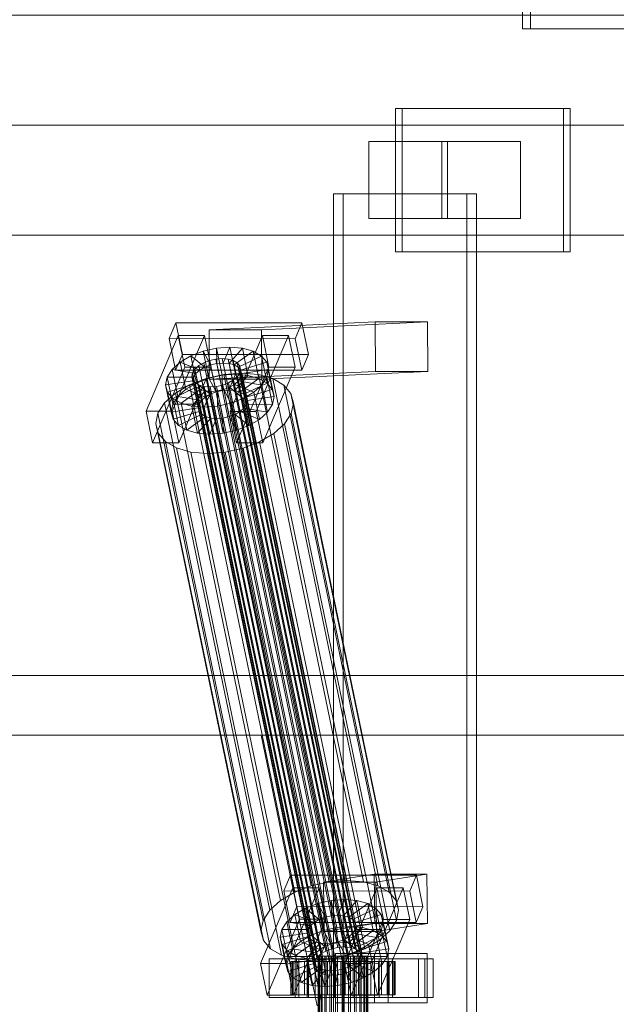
# Model space of a CAD drawing. Header units: millimetres. Extents: x -4395 to 65662, y -65530 to 6847.
# Tile 661 of 1034: x 23313 to 23530, y -17870 to -17512. Entities that reach past the tile are written whole.
import ezdxf

# ---------------------------------------------------------------- set-up
doc = ezdxf.new("R2010")
doc.units = ezdxf.units.MM
doc.layers.add('COTAS_O', color=1, linetype='Continuous', lineweight=0)
doc.layers.add('superior_C02', color=7, linetype='Continuous', lineweight=0)
doc.dimstyles.new('R19_100', dxfattribs={"dimtxt": 250, "dimasz": 150, "dimexe": 150, "dimexo": 80, "dimgap": 100, "dimtad": 1, "dimtih": 1, "dimtoh": 1, "dimdsep": 46, "dimcen": 0.09, "dimadec": 0, "dimazin": 0, "dimtfac": 1, "dimtdec": 4, "dimtofl": 0, "dimtmove": 0, "dimatfit": 3, "dimfxl": 1, "dimtolj": 1, "dimtzin": 0, "dimarcsym": 0})

# ---------------------------------------------------------------- blocks, each defined once
blk = doc.blocks.new('DIM_R33_39')
at = {"layer": 'COTAS_O'}
for p, q in [((23050.07, -17510), (23005.07, -17660)), ((23750.07, -17510), (23050.07, -17510)), ((23050.07, -19480), (23050.07, -17510)), ((23050.07, -17510), (23095.07, -17660)), ((23050.07, -19480), (23005.07, -19330)), ((23050.07, -19480), (23095.07, -19330)), ((23750.07, -19480), (23050.07, -19480))]:
    blk.add_line(p, q, dxfattribs=at)
blk.add_text('1970 O', height=250, rotation=90, dxfattribs=at).set_placement((22950.07, -18495))

msp = doc.modelspace()

# ---------------------------------------------------------------- linework, layer by layer
at = {"layer": 'superior_C02'}
for p, q in [((23496.108, -17225), (23496.108, -17515)), ((23499.089, -17515), (23499.089, -17225)), ((23496.108, -17515), (24221.566, -17515)), ((23496.108, -17515), (23499.089, -17515)), ((24224.547, -17515), (23499.089, -17515)), ((23511.089, -17544), (23449.997, -17544)), ((23449.997, -17544), (23449.997, -17596)), ((23452.382, -17544), (23449.997, -17544)), ((23452.382, -17596), (23452.382, -17544)), ((23452.382, -17544), (23513.473, -17544)), ((23511.089, -17596), (23511.089, -17544)), ((23511.089, -17544), (23513.473, -17544)), ((23513.473, -17544), (23513.473, -17596)), ((23921.126, -17550), (22775.666, -17550)), ((22787.589, -17550), (23933.048, -17550)), ((23976.266, -17550), (22830.806, -17550)), ((22845.709, -17550), (23991.168, -17550)), ((23468.939, -17556), (23440.303, -17556)), ((23440.303, -17556), (23440.303, -17584)), ((23466.821, -17556), (23440.303, -17556)), ((23466.821, -17584), (23466.821, -17556)), ((23466.821, -17556), (23495.457, -17556)), ((23468.939, -17584), (23468.939, -17556)), ((23468.939, -17556), (23495.457, -17556)), ((23495.457, -17556), (23495.457, -17584)), ((23475.886, -17575), (23427.395, -17575)), ((23427.395, -17575), (23427.395, -18425)), ((23430.972, -17575), (23427.395, -17575)), ((23430.972, -18425), (23430.972, -17575)), ((23430.972, -17575), (23479.463, -17575)), ((23475.886, -18425), (23475.886, -17575)), ((23475.886, -17575), (23479.463, -17575)), ((23479.463, -17575), (23479.463, -18425)), ((23440.303, -17584), (23468.939, -17584)), ((23440.303, -17584), (23466.821, -17584)), ((23495.457, -17584), (23466.821, -17584)), ((23495.457, -17584), (23468.939, -17584)), ((22775.666, -17590), (23921.126, -17590)), ((22787.589, -17590), (23933.048, -17590)), ((22830.806, -17590), (23976.266, -17590)), ((22845.709, -17590), (23991.168, -17590)), ((23449.997, -17596), (23511.089, -17596)), ((23449.997, -17596), (23452.382, -17596)), ((23513.473, -17596), (23452.382, -17596)), ((23513.473, -17596), (23511.089, -17596)), ((23442.578, -17621.488), (23382.185, -17624.356)), ((23401.276, -17624.356), (23461.669, -17621.488)), ((23442.654, -17639.486), (23442.578, -17621.488)), ((23442.578, -17621.488), (23461.669, -17621.488)), ((23461.669, -17621.488), (23461.745, -17639.486)), ((23370.117, -17621.857), (23367.669, -17627.592)), ((23372.497, -17633.325), (23370.117, -17621.857)), ((23370.117, -17621.857), (23415.936, -17621.914)), ((23401.276, -17624.356), (23382.185, -17624.356)), ((23382.185, -17624.356), (23382.261, -17642.354)), ((23401.352, -17642.354), (23401.276, -17624.356)), ((23413.487, -17627.65), (23415.936, -17621.914)), ((23415.936, -17621.914), (23418.316, -17633.382)), ((23371.022, -17626.449), (23359.272, -17653.98)), ((23413.487, -17627.65), (23367.669, -17627.592)), ((23367.669, -17627.592), (23370.049, -17639.061)), ((23368.817, -17653.992), (23380.568, -17626.461)), ((23373.403, -17637.917), (23371.022, -17626.449)), ((23371.022, -17626.449), (23380.568, -17626.461)), ((23380.568, -17626.461), (23382.948, -17637.929)), ((23401.568, -17626.487), (23389.817, -17654.019)), ((23399.363, -17654.031), (23411.113, -17626.499)), ((23403.948, -17637.955), (23401.568, -17626.487)), ((23401.568, -17626.487), (23411.113, -17626.499)), ((23411.113, -17626.499), (23413.494, -17637.967)), ((23415.868, -17639.118), (23413.487, -17627.65)), ((23375.582, -17633.91), (23380.078, -17632.183)), ((23380.078, -17632.183), (23384.917, -17631.1)), ((23380.078, -17632.183), (23382.73, -17637.157)), ((23382.118, -17642.013), (23380.078, -17632.183)), ((23384.917, -17631.1), (23389.769, -17630.735)), ((23384.917, -17631.1), (23385.022, -17636.643)), ((23386.957, -17640.93), (23384.917, -17631.1)), ((23389.769, -17630.735), (23387.321, -17636.47)), ((23394.305, -17631.112), (23389.469, -17636.649)), ((23391.809, -17640.564), (23389.769, -17630.735)), ((23389.769, -17630.735), (23394.305, -17631.112)), ((23398.214, -17632.206), (23391.321, -17637.167)), ((23396.345, -17640.942), (23394.305, -17631.112)), ((23394.305, -17631.112), (23398.214, -17632.206)), ((23400.254, -17642.036), (23398.214, -17632.206)), ((23398.214, -17632.206), (23401.231, -17633.943)), ((23370.049, -17639.061), (23372.497, -17633.325)), ((23371.737, -17636.164), (23375.582, -17633.91)), ((23418.316, -17633.382), (23372.497, -17633.325)), ((23375.582, -17633.91), (23380.601, -17637.975)), ((23377.623, -17643.74), (23375.582, -17633.91)), ((23380.261, -17636.336), (23382.39, -17635.518)), ((23382.39, -17635.518), (23384.682, -17635.005)), ((23426.766, -17849.317), (23382.39, -17635.518)), ((23384.682, -17635.005), (23386.981, -17634.832)), ((23429.058, -17848.804), (23384.682, -17635.005)), ((23386.981, -17634.832), (23389.129, -17635.011)), ((23431.357, -17848.631), (23386.981, -17634.832)), ((23389.129, -17635.011), (23390.981, -17635.529)), ((23433.505, -17848.809), (23389.129, -17635.011)), ((23390.981, -17635.529), (23392.41, -17636.352)), ((23435.357, -17849.328), (23390.981, -17635.529)), ((23401.231, -17633.943), (23392.75, -17637.99)), ((23403.271, -17643.772), (23401.231, -17633.943)), ((23401.231, -17633.943), (23403.15, -17636.203)), ((23418.316, -17633.382), (23415.868, -17639.118)), ((23361.652, -17665.449), (23373.403, -17637.917)), ((23366.981, -17641.61), (23368.803, -17638.79)), ((23368.803, -17638.79), (23371.737, -17636.164)), ((23368.803, -17638.79), (23377.39, -17640.286)), ((23370.843, -17648.62), (23368.803, -17638.79)), ((23370.049, -17639.061), (23415.868, -17639.118)), ((23382.948, -17637.929), (23371.198, -17665.461)), ((23371.737, -17636.164), (23378.779, -17639.042)), ((23373.777, -17645.994), (23371.737, -17636.164)), ((23382.948, -17637.929), (23373.403, -17637.917)), ((23376.187, -17639.983), (23377.05, -17638.648)), ((23377.05, -17638.648), (23378.439, -17637.404)), ((23421.425, -17852.446), (23377.05, -17638.648)), ((23378.779, -17639.042), (23377.39, -17640.286)), ((23378.439, -17637.404), (23380.261, -17636.336)), ((23422.815, -17851.202), (23378.439, -17637.404)), ((23380.601, -17637.975), (23378.779, -17639.042)), ((23378.779, -17639.042), (23380.82, -17648.872)), ((23424.636, -17850.135), (23380.261, -17636.336)), ((23382.73, -17637.157), (23380.601, -17637.975)), ((23380.601, -17637.975), (23382.641, -17647.804)), ((23442.654, -17639.486), (23382.261, -17642.354)), ((23385.022, -17636.643), (23382.73, -17637.157)), ((23382.73, -17637.157), (23384.771, -17646.986)), ((23387.321, -17636.47), (23385.022, -17636.643)), ((23385.022, -17636.643), (23387.063, -17646.473)), ((23387.321, -17636.47), (23389.361, -17646.3)), ((23389.469, -17636.649), (23387.321, -17636.47)), ((23389.469, -17636.649), (23391.51, -17646.479)), ((23391.321, -17637.167), (23389.469, -17636.649)), ((23391.321, -17637.167), (23393.362, -17646.997)), ((23392.75, -17637.99), (23391.321, -17637.167)), ((23392.198, -17665.487), (23403.948, -17637.955)), ((23392.41, -17636.352), (23393.319, -17637.422)), ((23436.786, -17850.15), (23392.41, -17636.352)), ((23392.75, -17637.99), (23394.791, -17647.82)), ((23393.659, -17639.061), (23392.75, -17637.99)), ((23393.319, -17637.422), (23393.646, -17638.668)), ((23437.695, -17851.221), (23393.319, -17637.422)), ((23393.646, -17638.668), (23393.369, -17640.005)), ((23438.022, -17852.467), (23393.646, -17638.668)), ((23403.15, -17636.203), (23393.659, -17639.061)), ((23393.659, -17639.061), (23395.7, -17648.891)), ((23393.986, -17640.307), (23393.659, -17639.061)), ((23403.84, -17638.834), (23393.986, -17640.307)), ((23461.745, -17639.486), (23401.352, -17642.354)), ((23413.494, -17637.967), (23401.743, -17665.499)), ((23405.19, -17646.033), (23403.15, -17636.203)), ((23403.15, -17636.203), (23403.84, -17638.834)), ((23403.84, -17638.834), (23403.254, -17641.655)), ((23405.88, -17648.664), (23403.84, -17638.834)), ((23413.494, -17637.967), (23403.948, -17637.955)), ((23461.745, -17639.486), (23442.654, -17639.486)), ((23366.396, -17644.431), (23366.981, -17641.61)), ((23366.396, -17644.431), (23376.249, -17642.958)), ((23366.981, -17641.61), (23376.527, -17641.622)), ((23369.022, -17651.44), (23366.981, -17641.61)), ((23375.091, -17644.416), (23381.1, -17642.107)), ((23375.909, -17641.32), (23376.187, -17639.983)), ((23376.236, -17642.566), (23375.909, -17641.32)), ((23420.285, -17855.119), (23375.909, -17641.32)), ((23420.562, -17853.782), (23376.187, -17639.983)), ((23377.145, -17643.637), (23376.236, -17642.566)), ((23420.612, -17856.365), (23376.236, -17642.566)), ((23376.527, -17641.622), (23376.249, -17642.958)), ((23376.249, -17642.958), (23376.576, -17644.204)), ((23376.249, -17642.958), (23378.29, -17652.788)), ((23377.39, -17640.286), (23376.527, -17641.622)), ((23376.527, -17641.622), (23378.567, -17651.452)), ((23377.39, -17640.286), (23379.43, -17650.116)), ((23382.118, -17642.013), (23377.623, -17643.74)), ((23381.1, -17642.107), (23387.569, -17640.659)), ((23419.355, -17826.416), (23381.1, -17642.107)), ((23386.957, -17640.93), (23382.118, -17642.013)), ((23384.771, -17646.986), (23382.118, -17642.013)), ((23382.261, -17642.354), (23401.352, -17642.354)), ((23391.809, -17640.564), (23386.957, -17640.93)), ((23387.063, -17646.473), (23386.957, -17640.93)), ((23387.569, -17640.659), (23394.056, -17640.17)), ((23425.824, -17824.968), (23387.569, -17640.659)), ((23391.116, -17642.585), (23389.295, -17643.652)), ((23389.361, -17646.3), (23391.809, -17640.564)), ((23392.506, -17641.341), (23391.116, -17642.585)), ((23435.492, -17856.383), (23391.116, -17642.585)), ((23391.456, -17644.223), (23392.846, -17642.979)), ((23391.51, -17646.479), (23396.345, -17640.942)), ((23396.345, -17640.942), (23391.809, -17640.564)), ((23393.369, -17640.005), (23392.506, -17641.341)), ((23436.881, -17855.139), (23392.506, -17641.341)), ((23392.846, -17642.979), (23393.709, -17641.643)), ((23401.432, -17644.475), (23392.846, -17642.979)), ((23392.846, -17642.979), (23394.886, -17652.809)), ((23393.362, -17646.997), (23400.254, -17642.036)), ((23393.369, -17640.005), (23437.744, -17853.804)), ((23393.709, -17641.643), (23393.986, -17640.307)), ((23393.709, -17641.643), (23403.254, -17641.655)), ((23395.749, -17651.473), (23393.709, -17641.643)), ((23393.986, -17640.307), (23396.027, -17650.137)), ((23394.056, -17640.17), (23400.12, -17640.674)), ((23432.311, -17824.479), (23394.056, -17640.17)), ((23400.254, -17642.036), (23396.345, -17640.942)), ((23400.12, -17640.674), (23405.346, -17642.137)), ((23438.374, -17824.984), (23400.12, -17640.674)), ((23403.271, -17643.772), (23400.254, -17642.036)), ((23403.254, -17641.655), (23401.432, -17644.475)), ((23403.254, -17641.655), (23405.295, -17651.485)), ((23405.346, -17642.137), (23409.379, -17644.459)), ((23443.601, -17826.446), (23405.346, -17642.137)), ((23367.086, -17647.062), (23366.396, -17644.431)), ((23368.436, -17654.261), (23366.396, -17644.431)), ((23367.086, -17647.062), (23376.576, -17644.204)), ((23369.004, -17649.322), (23377.485, -17645.275)), ((23369.95, -17647.428), (23375.091, -17644.416)), ((23373.777, -17645.994), (23370.843, -17648.62)), ((23372.021, -17651.059), (23378.914, -17646.098)), ((23377.623, -17643.74), (23373.777, -17645.994)), ((23380.82, -17648.872), (23373.777, -17645.994)), ((23413.346, -17828.725), (23375.091, -17644.416)), ((23375.931, -17652.153), (23380.766, -17646.616)), ((23376.576, -17644.204), (23377.485, -17645.275)), ((23376.576, -17644.204), (23378.616, -17654.034)), ((23378.574, -17644.459), (23377.145, -17643.637)), ((23421.521, -17857.435), (23377.145, -17643.637)), ((23377.485, -17645.275), (23378.914, -17646.098)), ((23377.485, -17645.275), (23379.525, -17655.105)), ((23382.641, -17647.804), (23377.623, -17643.74)), ((23380.426, -17644.978), (23378.574, -17644.459)), ((23422.95, -17858.258), (23378.574, -17644.459)), ((23378.914, -17646.098), (23380.766, -17646.616)), ((23378.914, -17646.098), (23380.955, -17655.927)), ((23382.575, -17645.156), (23380.426, -17644.978)), ((23424.802, -17858.776), (23380.426, -17644.978)), ((23380.766, -17646.616), (23382.915, -17646.795)), ((23380.766, -17646.616), (23382.806, -17656.446)), ((23384.873, -17644.983), (23382.575, -17645.156)), ((23426.95, -17858.955), (23382.575, -17645.156)), ((23382.915, -17646.795), (23385.213, -17646.622)), ((23384.771, -17646.986), (23387.063, -17646.473)), ((23387.165, -17644.47), (23384.873, -17644.983)), ((23429.249, -17858.782), (23384.873, -17644.983)), ((23385.213, -17646.622), (23387.505, -17646.108)), ((23385.319, -17652.165), (23385.213, -17646.622)), ((23385.213, -17646.622), (23387.253, -17656.451)), ((23387.063, -17646.473), (23389.361, -17646.3)), ((23389.295, -17643.652), (23387.165, -17644.47)), ((23431.541, -17858.269), (23387.165, -17644.47)), ((23387.505, -17646.108), (23389.635, -17645.29)), ((23390.158, -17651.082), (23387.505, -17646.108)), ((23387.505, -17646.108), (23389.545, -17655.938)), ((23433.67, -17857.451), (23389.295, -17643.652)), ((23389.361, -17646.3), (23391.51, -17646.479)), ((23389.635, -17645.29), (23391.456, -17644.223)), ((23394.653, -17649.355), (23389.635, -17645.29)), ((23389.635, -17645.29), (23391.675, -17655.12)), ((23398.499, -17647.101), (23391.456, -17644.223)), ((23391.456, -17644.223), (23393.496, -17654.053)), ((23391.51, -17646.479), (23393.362, -17646.997)), ((23394.791, -17647.82), (23403.271, -17643.772)), ((23395.7, -17648.891), (23405.19, -17646.033)), ((23401.432, -17644.475), (23398.499, -17647.101)), ((23403.473, -17654.305), (23401.432, -17644.475)), ((23405.19, -17646.033), (23403.271, -17643.772)), ((23405.88, -17648.664), (23405.19, -17646.033)), ((23409.379, -17644.459), (23411.944, -17647.481)), ((23447.634, -17828.768), (23409.379, -17644.459)), ((23366.028, -17650.939), (23369.95, -17647.428)), ((23369.004, -17649.322), (23367.086, -17647.062)), ((23369.126, -17656.892), (23367.086, -17647.062)), ((23372.021, -17651.059), (23369.004, -17649.322)), ((23371.045, -17659.152), (23369.004, -17649.322)), ((23370.843, -17648.62), (23369.022, -17651.44)), ((23408.205, -17831.737), (23369.95, -17647.428)), ((23379.43, -17650.116), (23370.843, -17648.62)), ((23378.567, -17651.452), (23379.43, -17650.116)), ((23379.43, -17650.116), (23380.82, -17648.872)), ((23380.467, -17652.53), (23382.915, -17646.795)), ((23380.82, -17648.872), (23382.641, -17647.804)), ((23382.641, -17647.804), (23384.771, -17646.986)), ((23382.915, -17646.795), (23384.955, -17656.624)), ((23394.653, -17649.355), (23390.158, -17651.082)), ((23393.362, -17646.997), (23394.791, -17647.82)), ((23398.499, -17647.101), (23394.653, -17649.355)), ((23396.694, -17659.184), (23394.653, -17649.355)), ((23394.791, -17647.82), (23395.7, -17648.891)), ((23395.7, -17648.891), (23396.027, -17650.137)), ((23396.027, -17650.137), (23395.749, -17651.473)), ((23396.027, -17650.137), (23405.88, -17648.664)), ((23400.539, -17656.931), (23398.499, -17647.101)), ((23405.295, -17651.485), (23405.88, -17648.664)), ((23411.944, -17647.481), (23412.867, -17650.998)), ((23450.199, -17831.79), (23411.944, -17647.481)), ((23363.593, -17654.709), (23366.028, -17650.939)), ((23404.283, -17835.248), (23366.028, -17650.939)), ((23369.022, -17651.44), (23368.436, -17654.261)), ((23378.29, -17652.788), (23368.436, -17654.261)), ((23378.567, -17651.452), (23369.022, -17651.44)), ((23375.931, -17652.153), (23372.021, -17651.059)), ((23374.062, -17660.889), (23372.021, -17651.059)), ((23380.467, -17652.53), (23375.931, -17652.153)), ((23377.971, -17661.983), (23375.931, -17652.153)), ((23378.29, -17652.788), (23378.567, -17651.452)), ((23378.616, -17654.034), (23378.29, -17652.788)), ((23385.319, -17652.165), (23380.467, -17652.53)), ((23382.507, -17662.36), (23380.467, -17652.53)), ((23390.158, -17651.082), (23385.319, -17652.165)), ((23387.359, -17661.995), (23385.319, -17652.165)), ((23392.198, -17660.912), (23390.158, -17651.082)), ((23394.886, -17652.809), (23393.496, -17654.053)), ((23395.749, -17651.473), (23394.886, -17652.809)), ((23394.886, -17652.809), (23403.473, -17654.305)), ((23405.295, -17651.485), (23395.749, -17651.473)), ((23403.473, -17654.305), (23405.295, -17651.485)), ((23412.867, -17650.998), (23412.084, -17654.769)), ((23451.122, -17835.307), (23412.867, -17650.998)), ((23368.817, -17653.992), (23359.272, -17653.98)), ((23359.272, -17653.98), (23361.652, -17665.449)), ((23362.809, -17658.48), (23363.593, -17654.709)), ((23401.847, -17839.018), (23363.593, -17654.709)), ((23368.436, -17654.261), (23369.126, -17656.892)), ((23371.198, -17665.461), (23368.817, -17653.992)), ((23378.616, -17654.034), (23369.126, -17656.892)), ((23369.126, -17656.892), (23371.045, -17659.152)), ((23379.525, -17655.105), (23371.045, -17659.152)), ((23380.955, -17655.927), (23374.062, -17660.889)), ((23382.806, -17656.446), (23377.971, -17661.983)), ((23379.525, -17655.105), (23378.616, -17654.034)), ((23380.955, -17655.927), (23379.525, -17655.105)), ((23382.806, -17656.446), (23380.955, -17655.927)), ((23384.955, -17656.624), (23382.507, -17662.36)), ((23384.955, -17656.624), (23382.806, -17656.446)), ((23387.253, -17656.451), (23384.955, -17656.624)), ((23389.545, -17655.938), (23387.253, -17656.451)), ((23387.253, -17656.451), (23387.359, -17661.995)), ((23391.675, -17655.12), (23389.545, -17655.938)), ((23389.545, -17655.938), (23392.198, -17660.912)), ((23399.363, -17654.031), (23389.817, -17654.019)), ((23389.817, -17654.019), (23392.198, -17665.487)), ((23393.496, -17654.053), (23391.675, -17655.12)), ((23391.675, -17655.12), (23396.694, -17659.184)), ((23393.496, -17654.053), (23400.539, -17656.931)), ((23396.694, -17659.184), (23400.539, -17656.931)), ((23401.743, -17665.499), (23399.363, -17654.031)), ((23400.539, -17656.931), (23403.473, -17654.305)), ((23412.084, -17654.769), (23409.648, -17658.539)), ((23412.084, -17654.769), (23450.338, -17839.078)), ((23363.732, -17661.997), (23362.809, -17658.48)), ((23401.064, -17842.789), (23362.809, -17658.48)), ((23371.045, -17659.152), (23374.062, -17660.889)), ((23374.062, -17660.889), (23377.971, -17661.983)), ((23387.359, -17661.995), (23392.198, -17660.912)), ((23392.198, -17660.912), (23396.694, -17659.184)), ((23409.648, -17658.539), (23405.726, -17662.05)), ((23447.903, -17842.848), (23409.648, -17658.539)), ((23366.297, -17665.019), (23363.732, -17661.997)), ((23401.987, -17846.306), (23363.732, -17661.997)), ((23377.971, -17661.983), (23382.507, -17662.36)), ((23382.507, -17662.36), (23387.359, -17661.995)), ((23405.726, -17662.05), (23400.586, -17665.062)), ((23443.981, -17846.359), (23405.726, -17662.05)), ((23361.652, -17665.449), (23371.198, -17665.461)), ((23370.33, -17667.341), (23366.297, -17665.019)), ((23404.552, -17849.328), (23366.297, -17665.019)), ((23375.557, -17668.803), (23370.33, -17667.341)), ((23408.585, -17851.65), (23370.33, -17667.341)), ((23394.576, -17667.371), (23388.107, -17668.819)), ((23392.198, -17665.487), (23401.743, -17665.499)), ((23400.586, -17665.062), (23394.576, -17667.371)), ((23432.831, -17851.68), (23394.576, -17667.371)), ((23438.84, -17849.371), (23400.586, -17665.062)), ((23381.62, -17669.308), (23375.557, -17668.803)), ((23413.812, -17853.113), (23375.557, -17668.803)), ((23388.107, -17668.819), (23381.62, -17669.308)), ((23419.875, -17853.617), (23381.62, -17669.308)), ((23426.362, -17853.128), (23388.107, -17668.819)), ((15575.415, -17750), (24634.01, -17750)), ((24635.508, -17750), (15576.913, -17750)), ((22971.369, -17771.702), (23401.145, -17771.702)), ((23402.923, -17771.702), (22973.147, -17771.702)), ((23401.145, -17771.702), (23421.547, -17870)), ((23401.145, -17771.702), (23402.923, -17771.702)), ((23401.145, -17771.702), (23830.921, -17771.702)), ((23423.326, -17870), (23402.923, -17771.702)), ((23832.7, -17771.702), (23402.923, -17771.702)), ((23411.772, -17822.549), (23409.324, -17828.285)), ((23414.153, -17834.017), (23411.772, -17822.549)), ((23411.772, -17822.549), (23457.591, -17822.606)), ((23425.824, -17824.968), (23419.355, -17826.416)), ((23442.263, -17822.189), (23423.754, -17825.057)), ((23442.845, -17825.057), (23423.754, -17825.057)), ((23423.754, -17825.057), (23424.002, -17843.038)), ((23432.311, -17824.479), (23425.824, -17824.968)), ((23438.374, -17824.984), (23432.311, -17824.479)), ((23443.601, -17826.446), (23438.374, -17824.984)), ((23442.511, -17840.17), (23442.263, -17822.189)), ((23442.263, -17822.189), (23461.354, -17822.189)), ((23442.845, -17825.057), (23461.354, -17822.189)), ((23443.093, -17843.038), (23442.845, -17825.057)), ((23455.143, -17828.342), (23457.591, -17822.606)), ((23457.591, -17822.606), (23459.971, -17834.074)), ((23461.354, -17822.189), (23461.602, -17840.17)), ((23412.678, -17827.141), (23400.927, -17854.673)), ((23413.346, -17828.725), (23408.205, -17831.737)), ((23455.143, -17828.342), (23409.324, -17828.285)), ((23409.324, -17828.285), (23411.705, -17839.753)), ((23410.472, -17854.685), (23422.223, -17827.153)), ((23415.058, -17838.609), (23412.678, -17827.141)), ((23412.678, -17827.141), (23422.223, -17827.153)), ((23419.355, -17826.416), (23413.346, -17828.725)), ((23422.223, -17827.153), (23424.603, -17838.621)), ((23443.223, -17827.179), (23431.473, -17854.711)), ((23441.018, -17854.723), (23452.769, -17827.191)), ((23445.603, -17838.647), (23443.223, -17827.179)), ((23443.223, -17827.179), (23452.769, -17827.191)), ((23447.634, -17828.768), (23443.601, -17826.446)), ((23450.199, -17831.79), (23447.634, -17828.768)), ((23452.769, -17827.191), (23455.149, -17838.659)), ((23457.523, -17839.81), (23455.143, -17828.342)), ((23408.205, -17831.737), (23404.283, -17835.248)), ((23421.733, -17832.875), (23426.572, -17831.792)), ((23426.572, -17831.792), (23431.424, -17831.427)), ((23426.572, -17831.792), (23426.678, -17837.336)), ((23428.612, -17841.622), (23426.572, -17831.792)), ((23431.424, -17831.427), (23428.976, -17837.163)), ((23435.96, -17831.804), (23431.125, -17837.341)), ((23433.464, -17841.257), (23431.424, -17831.427)), ((23431.424, -17831.427), (23435.96, -17831.804)), ((23438, -17841.634), (23435.96, -17831.804)), ((23435.96, -17831.804), (23439.869, -17832.898)), ((23451.122, -17835.307), (23450.199, -17831.79)), ((23404.283, -17835.248), (23401.847, -17839.018)), ((23411.705, -17839.753), (23414.153, -17834.017)), ((23413.392, -17836.856), (23417.238, -17834.603)), ((23459.971, -17834.074), (23414.153, -17834.017)), ((23417.238, -17834.603), (23421.733, -17832.875)), ((23417.238, -17834.603), (23422.256, -17838.667)), ((23419.278, -17844.433), (23417.238, -17834.603)), ((23421.733, -17832.875), (23424.386, -17837.849)), ((23423.773, -17842.705), (23421.733, -17832.875)), ((23439.869, -17832.898), (23432.977, -17837.86)), ((23442.886, -17834.635), (23434.406, -17838.682)), ((23441.91, -17842.728), (23439.869, -17832.898)), ((23439.869, -17832.898), (23442.886, -17834.635)), ((23444.927, -17844.465), (23442.886, -17834.635)), ((23442.886, -17834.635), (23444.805, -17836.895)), ((23450.338, -17839.078), (23451.122, -17835.307)), ((23459.971, -17834.074), (23457.523, -17839.81)), ((23401.847, -17839.018), (23401.064, -17842.789)), ((23403.307, -17866.141), (23415.058, -17838.609)), ((23408.637, -17842.302), (23410.458, -17839.482)), ((23410.458, -17839.482), (23413.392, -17836.856)), ((23410.458, -17839.482), (23419.045, -17840.978)), ((23412.499, -17849.312), (23410.458, -17839.482)), ((23411.705, -17839.753), (23457.523, -17839.81)), ((23424.603, -17838.621), (23412.853, -17866.153)), ((23413.392, -17836.856), (23420.435, -17839.734)), ((23415.432, -17846.686), (23413.392, -17836.856)), ((23424.603, -17838.621), (23415.058, -17838.609)), ((23420.435, -17839.734), (23419.045, -17840.978)), ((23422.256, -17838.667), (23420.435, -17839.734)), ((23420.435, -17839.734), (23422.475, -17849.564)), ((23424.386, -17837.849), (23422.256, -17838.667)), ((23422.256, -17838.667), (23424.296, -17848.497)), ((23426.678, -17837.336), (23424.386, -17837.849)), ((23424.386, -17837.849), (23426.426, -17847.679)), ((23428.976, -17837.163), (23426.678, -17837.336)), ((23426.678, -17837.336), (23428.718, -17847.165)), ((23428.976, -17837.163), (23431.016, -17846.992)), ((23431.125, -17837.341), (23428.976, -17837.163)), ((23431.125, -17837.341), (23433.165, -17847.171)), ((23432.977, -17837.86), (23431.125, -17837.341)), ((23432.977, -17837.86), (23435.017, -17847.689)), ((23434.406, -17838.682), (23432.977, -17837.86)), ((23433.853, -17866.179), (23445.603, -17838.647)), ((23434.406, -17838.682), (23436.446, -17848.512)), ((23435.315, -17839.753), (23434.406, -17838.682)), ((23444.805, -17836.895), (23435.315, -17839.753)), ((23435.315, -17839.753), (23437.355, -17849.583)), ((23435.641, -17840.999), (23435.315, -17839.753)), ((23445.495, -17839.526), (23435.641, -17840.999)), ((23455.149, -17838.659), (23443.398, -17866.191)), ((23446.845, -17846.725), (23444.805, -17836.895)), ((23444.805, -17836.895), (23445.495, -17839.526)), ((23445.495, -17839.526), (23444.909, -17842.347)), ((23447.536, -17849.356), (23445.495, -17839.526)), ((23455.149, -17838.659), (23445.603, -17838.647)), ((23447.903, -17842.848), (23450.338, -17839.078)), ((23401.064, -17842.789), (23401.987, -17846.306)), ((23408.051, -17845.123), (23408.637, -17842.302)), ((23408.637, -17842.302), (23418.182, -17842.314)), ((23410.677, -17852.132), (23408.637, -17842.302)), ((23418.182, -17842.314), (23417.905, -17843.65)), ((23419.045, -17840.978), (23418.182, -17842.314)), ((23418.182, -17842.314), (23420.222, -17852.144)), ((23419.045, -17840.978), (23421.085, -17850.808)), ((23423.773, -17842.705), (23419.278, -17844.433)), ((23428.612, -17841.622), (23423.773, -17842.705)), ((23426.426, -17847.679), (23423.773, -17842.705)), ((23442.511, -17840.17), (23424.002, -17843.038)), ((23424.002, -17843.038), (23443.093, -17843.038)), ((23433.464, -17841.257), (23428.612, -17841.622)), ((23428.718, -17847.165), (23428.612, -17841.622)), ((23431.016, -17846.992), (23433.464, -17841.257)), ((23433.165, -17847.171), (23438, -17841.634)), ((23438, -17841.634), (23433.464, -17841.257)), ((23434.501, -17843.671), (23435.364, -17842.335)), ((23435.017, -17847.689), (23441.91, -17842.728)), ((23435.364, -17842.335), (23435.641, -17840.999)), ((23435.364, -17842.335), (23444.909, -17842.347)), ((23437.404, -17852.165), (23435.364, -17842.335)), ((23435.641, -17840.999), (23437.682, -17850.829)), ((23441.91, -17842.728), (23438, -17841.634)), ((23444.927, -17844.465), (23441.91, -17842.728)), ((23461.602, -17840.17), (23442.511, -17840.17)), ((23444.909, -17842.347), (23443.088, -17845.167)), ((23461.602, -17840.17), (23443.093, -17843.038)), ((23443.981, -17846.359), (23447.903, -17842.848)), ((23444.909, -17842.347), (23446.95, -17852.177)), ((23401.987, -17846.306), (23404.552, -17849.328)), ((23408.051, -17845.123), (23417.905, -17843.65)), ((23408.741, -17847.754), (23408.051, -17845.123)), ((23410.091, -17854.953), (23408.051, -17845.123)), ((23408.741, -17847.754), (23418.231, -17844.897)), ((23410.66, -17850.015), (23419.14, -17845.967)), ((23415.432, -17846.686), (23412.499, -17849.312)), ((23413.677, -17851.751), (23420.569, -17846.79)), ((23419.278, -17844.433), (23415.432, -17846.686)), ((23422.475, -17849.564), (23415.432, -17846.686)), ((23417.905, -17843.65), (23418.231, -17844.897)), ((23417.905, -17843.65), (23419.945, -17853.48)), ((23418.231, -17844.897), (23419.14, -17845.967)), ((23418.231, -17844.897), (23420.272, -17854.726)), ((23419.14, -17845.967), (23420.569, -17846.79)), ((23419.14, -17845.967), (23421.181, -17855.797)), ((23424.296, -17848.497), (23419.278, -17844.433)), ((23420.569, -17846.79), (23422.421, -17847.308)), ((23420.569, -17846.79), (23422.61, -17856.62)), ((23426.868, -17847.314), (23429.16, -17846.801)), ((23428.718, -17847.165), (23431.016, -17846.992)), ((23429.16, -17846.801), (23431.29, -17845.983)), ((23431.813, -17851.774), (23429.16, -17846.801)), ((23429.16, -17846.801), (23431.201, -17856.631)), ((23431.016, -17846.992), (23433.165, -17847.171)), ((23431.29, -17845.983), (23433.111, -17844.915)), ((23436.308, -17850.047), (23431.29, -17845.983)), ((23431.29, -17845.983), (23433.33, -17855.812)), ((23433.111, -17844.915), (23434.501, -17843.671)), ((23440.154, -17847.793), (23433.111, -17844.915)), ((23433.111, -17844.915), (23435.152, -17854.745)), ((23443.088, -17845.167), (23434.501, -17843.671)), ((23434.501, -17843.671), (23436.541, -17853.501)), ((23436.446, -17848.512), (23444.927, -17844.465)), ((23437.355, -17849.583), (23446.845, -17846.725)), ((23438.84, -17849.371), (23443.981, -17846.359)), ((23443.088, -17845.167), (23440.154, -17847.793)), ((23445.128, -17854.997), (23443.088, -17845.167)), ((23446.845, -17846.725), (23444.927, -17844.465)), ((23447.536, -17849.356), (23446.845, -17846.725)), ((23404.552, -17849.328), (23408.585, -17851.65)), ((23410.66, -17850.015), (23408.741, -17847.754)), ((23410.781, -17857.584), (23408.741, -17847.754)), ((23413.677, -17851.751), (23410.66, -17850.015)), ((23412.7, -17859.844), (23410.66, -17850.015)), ((23412.499, -17849.312), (23410.677, -17852.132)), ((23421.085, -17850.808), (23412.499, -17849.312)), ((23417.586, -17852.845), (23422.421, -17847.308)), ((23421.085, -17850.808), (23422.475, -17849.564)), ((23422.122, -17853.223), (23424.57, -17847.487)), ((23422.421, -17847.308), (23424.57, -17847.487)), ((23422.421, -17847.308), (23424.462, -17857.138)), ((23422.475, -17849.564), (23424.296, -17848.497)), ((23424.636, -17850.135), (23422.815, -17851.202)), ((23424.296, -17848.497), (23426.426, -17847.679)), ((23424.57, -17847.487), (23426.868, -17847.314)), ((23424.57, -17847.487), (23426.61, -17857.317)), ((23426.766, -17849.317), (23424.636, -17850.135)), ((23426.426, -17847.679), (23428.718, -17847.165)), ((23429.058, -17848.804), (23426.766, -17849.317)), ((23426.974, -17852.857), (23426.868, -17847.314)), ((23426.868, -17847.314), (23428.909, -17857.144)), ((23431.357, -17848.631), (23429.058, -17848.804)), ((23433.505, -17848.809), (23431.357, -17848.631)), ((23436.308, -17850.047), (23431.813, -17851.774)), ((23432.831, -17851.68), (23438.84, -17849.371)), ((23433.165, -17847.171), (23435.017, -17847.689)), ((23435.357, -17849.328), (23433.505, -17848.809)), ((23435.017, -17847.689), (23436.446, -17848.512)), ((23436.786, -17850.15), (23435.357, -17849.328)), ((23440.154, -17847.793), (23436.308, -17850.047)), ((23438.349, -17859.877), (23436.308, -17850.047)), ((23436.446, -17848.512), (23437.355, -17849.583)), ((23437.695, -17851.221), (23436.786, -17850.15)), ((23437.355, -17849.583), (23437.682, -17850.829)), ((23437.682, -17850.829), (23447.536, -17849.356)), ((23442.194, -17857.623), (23440.154, -17847.793)), ((23446.95, -17852.177), (23447.536, -17849.356)), ((23413.541, -17853), (23403.996, -17853)), ((23403.996, -17853), (23403.996, -17867)), ((23418.302, -17853), (23403.996, -17853)), ((23408.585, -17851.65), (23413.812, -17853.113)), ((23410.677, -17852.132), (23410.091, -17854.953)), ((23419.945, -17853.48), (23410.091, -17854.953)), ((23420.222, -17852.144), (23410.677, -17852.132)), ((23412.358, -17854), (23411.912, -17854)), ((23411.912, -17854), (23421.904, -17854)), ((23411.912, -17866), (23411.912, -17854)), ((23411.912, -17854), (23412.76, -17854)), ((23414.068, -17854), (23412.358, -17854)), ((23412.358, -17854), (23422.115, -17854)), ((23412.358, -17866), (23412.358, -17854)), ((23412.76, -17854), (23422.305, -17854)), ((23412.76, -17866), (23412.76, -17854)), ((23412.76, -17854), (23414.844, -17854)), ((23413.541, -17867), (23413.541, -17853)), ((23413.541, -17853), (23427.848, -17853)), ((23417.586, -17852.845), (23413.677, -17851.751)), ((23415.717, -17861.581), (23413.677, -17851.751)), ((23413.812, -17853.113), (23419.875, -17853.617)), ((23416.924, -17854), (23414.068, -17854)), ((23414.068, -17854), (23422.925, -17854)), ((23414.068, -17866), (23414.068, -17854)), ((23460.661, -17853), (23414.842, -17853)), ((23414.842, -17853), (23414.842, -17867)), ((23417.823, -17853), (23414.842, -17853)), ((23414.844, -17854), (23423.292, -17854)), ((23414.844, -17866), (23414.844, -17854)), ((23414.844, -17854), (23418.021, -17854)), ((23420.732, -17854), (23416.924, -17854)), ((23416.924, -17854), (23424.278, -17854)), ((23416.924, -17866), (23416.924, -17854)), ((23422.122, -17853.223), (23417.586, -17852.845)), ((23419.626, -17862.675), (23417.586, -17852.845)), ((23417.823, -17867), (23417.823, -17853)), ((23417.823, -17853), (23463.641, -17853)), ((23418.021, -17854), (23424.798, -17854)), ((23418.021, -17866), (23418.021, -17854)), ((23418.021, -17854), (23422.076, -17854)), ((23418.302, -17867), (23418.302, -17853)), ((23418.302, -17853), (23427.848, -17853)), ((23419.875, -17853.617), (23426.362, -17853.128)), ((23419.945, -17853.48), (23420.222, -17852.144)), ((23420.272, -17854.726), (23419.945, -17853.48)), ((23420.222, -17852.144), (23421.085, -17850.808)), ((23420.562, -17853.782), (23420.285, -17855.119)), ((23421.425, -17852.446), (23420.562, -17853.782)), ((23425.233, -17854), (23420.732, -17854)), ((23420.732, -17854), (23426.082, -17854)), ((23420.732, -17866), (23420.732, -17854)), ((23422.815, -17851.202), (23421.425, -17852.446)), ((23422.115, -17852), (23421.904, -17852)), ((23421.904, -17852), (23422.305, -17852)), ((23421.904, -18148), (23421.904, -17852)), ((23421.904, -17854), (23422.115, -17854)), ((23421.904, -17854), (23421.904, -17866)), ((23422.305, -17854), (23421.904, -17854)), ((23422.076, -17854), (23426.718, -17854)), ((23422.076, -17866), (23422.076, -17854)), ((23422.076, -17854), (23426.732, -17854)), ((23422.925, -17852), (23422.115, -17852)), ((23422.115, -18148), (23422.115, -17852)), ((23422.115, -17854), (23422.925, -17854)), ((23422.115, -17854), (23422.115, -17866)), ((23426.974, -17852.857), (23422.122, -17853.223)), ((23424.162, -17863.052), (23422.122, -17853.223)), ((23422.305, -17852), (23423.292, -17852)), ((23422.305, -18148), (23422.305, -17852)), ((23422.305, -17854), (23422.305, -17866)), ((23423.292, -17854), (23422.305, -17854)), ((23424.278, -17852), (23422.925, -17852)), ((23422.925, -18148), (23422.925, -17852)), ((23422.925, -17854), (23424.278, -17854)), ((23422.925, -17854), (23422.925, -17866)), ((23423.292, -17852), (23424.798, -17852)), ((23423.292, -18148), (23423.292, -17852)), ((23423.292, -17854), (23423.292, -17866)), ((23424.798, -17854), (23423.292, -17854)), ((23426.082, -17852), (23424.278, -17852)), ((23424.278, -18148), (23424.278, -17852)), ((23424.278, -17854), (23426.082, -17854)), ((23424.278, -17854), (23424.278, -17866)), ((23424.798, -17852), (23426.718, -17852)), ((23424.798, -18148), (23424.798, -17852)), ((23424.798, -17854), (23424.798, -17866)), ((23426.718, -17854), (23424.798, -17854)), ((23430.12, -17854), (23425.233, -17854)), ((23425.233, -17854), (23428.214, -17854)), ((23425.233, -17866), (23425.233, -17854)), ((23428.214, -17852), (23426.082, -17852)), ((23426.082, -18148), (23426.082, -17852)), ((23426.082, -17854), (23428.214, -17854)), ((23426.082, -17854), (23426.082, -17866)), ((23426.362, -17853.128), (23432.831, -17851.68)), ((23426.718, -17852), (23428.924, -17852)), ((23426.718, -18148), (23426.718, -17852)), ((23426.718, -17854), (23426.718, -17866)), ((23428.924, -17854), (23426.718, -17854)), ((23426.732, -17854), (23428.924, -17854)), ((23426.732, -17866), (23426.732, -17854)), ((23426.732, -17854), (23431.672, -17854)), ((23431.813, -17851.774), (23426.974, -17852.857)), ((23429.014, -17862.687), (23426.974, -17852.857)), ((23427.848, -17853), (23427.848, -17867)), ((23447.297, -17851), (23428.206, -17851)), ((23428.206, -17851), (23428.206, -17869)), ((23442.393, -17851), (23428.206, -17851)), ((23430.529, -17852), (23428.214, -17852)), ((23428.214, -18148), (23428.214, -17852)), ((23428.214, -17854), (23430.529, -17854)), ((23428.214, -17854), (23428.214, -17866)), ((23428.924, -17852), (23431.264, -17852)), ((23428.924, -18148), (23428.924, -17852)), ((23428.924, -17854), (23428.924, -17866)), ((23431.264, -17854), (23428.924, -17854)), ((23435.06, -17854), (23430.12, -17854)), ((23430.12, -17854), (23430.529, -17854)), ((23430.12, -17866), (23430.12, -17854)), ((23432.869, -17852), (23430.529, -17852)), ((23430.529, -18148), (23430.529, -17852)), ((23430.529, -17854), (23432.869, -17854)), ((23430.529, -17854), (23430.529, -17866)), ((23431.264, -17852), (23433.579, -17852)), ((23431.264, -18148), (23431.264, -17852)), ((23431.672, -17854), (23431.264, -17854)), ((23431.264, -17854), (23431.264, -17866)), ((23433.579, -17854), (23431.264, -17854)), ((23431.672, -17866), (23431.672, -17854)), ((23431.672, -17854), (23436.559, -17854)), ((23433.853, -17861.604), (23431.813, -17851.774)), ((23435.074, -17852), (23432.869, -17852)), ((23432.869, -18148), (23432.869, -17852)), ((23435.06, -17854), (23432.869, -17854)), ((23432.869, -17854), (23435.074, -17854)), ((23432.869, -17854), (23432.869, -17866)), ((23433.579, -17852), (23435.711, -17852)), ((23433.579, -18148), (23433.579, -17852)), ((23436.559, -17854), (23433.579, -17854)), ((23433.579, -17854), (23433.579, -17866)), ((23435.711, -17854), (23433.579, -17854)), ((23444.087, -17853), (23434.541, -17853)), ((23434.541, -17853), (23434.541, -17867)), ((23448.848, -17853), (23434.541, -17853)), ((23439.716, -17854), (23435.06, -17854)), ((23435.06, -17866), (23435.06, -17854)), ((23436.995, -17852), (23435.074, -17852)), ((23435.074, -18148), (23435.074, -17852)), ((23439.716, -17854), (23435.074, -17854)), ((23435.074, -17854), (23436.995, -17854)), ((23435.074, -17854), (23435.074, -17866)), ((23436.541, -17853.501), (23435.152, -17854.745)), ((23435.711, -17852), (23437.515, -17852)), ((23435.711, -18148), (23435.711, -17852)), ((23441.06, -17854), (23435.711, -17854)), ((23435.711, -17854), (23435.711, -17866)), ((23437.515, -17854), (23435.711, -17854)), ((23437.404, -17852.165), (23436.541, -17853.501)), ((23436.541, -17853.501), (23445.128, -17854.997)), ((23436.559, -17866), (23436.559, -17854)), ((23436.559, -17854), (23441.06, -17854)), ((23436.881, -17855.139), (23437.744, -17853.804)), ((23438.5, -17852), (23436.995, -17852)), ((23436.995, -18148), (23436.995, -17852)), ((23443.771, -17854), (23436.995, -17854)), ((23436.995, -17854), (23438.5, -17854)), ((23436.995, -17854), (23436.995, -17866)), ((23437.682, -17850.829), (23437.404, -17852.165)), ((23446.95, -17852.177), (23437.404, -17852.165)), ((23437.515, -17852), (23438.868, -17852)), ((23437.515, -18148), (23437.515, -17852)), ((23444.869, -17854), (23437.515, -17854)), ((23437.515, -17854), (23437.515, -17866)), ((23438.868, -17854), (23437.515, -17854)), ((23438.022, -17852.467), (23437.695, -17851.221)), ((23437.744, -17853.804), (23438.022, -17852.467)), ((23439.487, -17852), (23438.5, -17852)), ((23438.5, -18148), (23438.5, -17852)), ((23446.949, -17854), (23438.5, -17854)), ((23438.5, -17854), (23439.487, -17854)), ((23438.5, -17854), (23438.5, -17866)), ((23438.868, -17852), (23439.678, -17852)), ((23438.868, -18148), (23438.868, -17852)), ((23447.725, -17854), (23438.868, -17854)), ((23438.868, -17854), (23438.868, -17866)), ((23439.678, -17854), (23438.868, -17854)), ((23439.889, -17852), (23439.487, -17852)), ((23439.487, -17852), (23439.487, -18148)), ((23439.487, -17854), (23449.033, -17854)), ((23439.487, -17866), (23439.487, -17854)), ((23439.487, -17854), (23439.889, -17854)), ((23439.678, -17852), (23439.889, -17852)), ((23439.678, -18148), (23439.678, -17852)), ((23449.434, -17854), (23439.678, -17854)), ((23439.678, -17854), (23439.678, -17866)), ((23439.889, -17854), (23439.678, -17854)), ((23443.771, -17854), (23439.716, -17854)), ((23439.716, -17866), (23439.716, -17854)), ((23439.889, -18148), (23439.889, -17852)), ((23449.88, -17854), (23439.889, -17854)), ((23439.889, -17854), (23439.889, -17866)), ((23441.06, -17866), (23441.06, -17854)), ((23441.06, -17854), (23444.869, -17854)), ((23442.393, -17869), (23442.393, -17851)), ((23442.393, -17851), (23461.484, -17851)), ((23446.949, -17854), (23443.771, -17854)), ((23443.771, -17866), (23443.771, -17854)), ((23444.087, -17867), (23444.087, -17853)), ((23444.087, -17853), (23458.393, -17853)), ((23444.869, -17866), (23444.869, -17854)), ((23444.869, -17854), (23447.725, -17854)), ((23445.128, -17854.997), (23446.95, -17852.177)), ((23449.033, -17854), (23446.949, -17854)), ((23446.949, -17866), (23446.949, -17854)), ((23447.297, -17869), (23447.297, -17851)), ((23447.297, -17851), (23461.484, -17851)), ((23447.725, -17866), (23447.725, -17854)), ((23447.725, -17854), (23449.434, -17854)), ((23448.848, -17867), (23448.848, -17853)), ((23448.848, -17853), (23458.393, -17853)), ((23449.033, -17854), (23449.033, -17866)), ((23449.88, -17854), (23449.033, -17854)), ((23449.434, -17866), (23449.434, -17854)), ((23449.434, -17854), (23449.88, -17854)), ((23449.88, -17866), (23449.88, -17854)), ((23458.393, -17853), (23458.393, -17867)), ((23460.661, -17867), (23460.661, -17853)), ((23460.661, -17853), (23463.641, -17853)), ((23461.484, -17851), (23461.484, -17869)), ((23463.641, -17853), (23463.641, -17867)), ((23410.472, -17854.685), (23400.927, -17854.673)), ((23400.927, -17854.673), (23403.307, -17866.141)), ((23410.091, -17854.953), (23410.781, -17857.584)), ((23412.853, -17866.153), (23410.472, -17854.685)), ((23420.272, -17854.726), (23410.781, -17857.584)), ((23410.781, -17857.584), (23412.7, -17859.844)), ((23421.181, -17855.797), (23412.7, -17859.844)), ((23422.61, -17856.62), (23415.717, -17861.581)), ((23424.462, -17857.138), (23419.626, -17862.675)), ((23421.181, -17855.797), (23420.272, -17854.726)), ((23420.285, -17855.119), (23420.612, -17856.365)), ((23420.612, -17856.365), (23421.521, -17857.435)), ((23422.61, -17856.62), (23421.181, -17855.797)), ((23421.521, -17857.435), (23422.95, -17858.258)), ((23424.462, -17857.138), (23422.61, -17856.62)), ((23426.61, -17857.317), (23424.162, -17863.052)), ((23426.61, -17857.317), (23424.462, -17857.138)), ((23428.909, -17857.144), (23426.61, -17857.317)), ((23431.201, -17856.631), (23428.909, -17857.144)), ((23428.909, -17857.144), (23429.014, -17862.687)), ((23433.33, -17855.812), (23431.201, -17856.631)), ((23431.201, -17856.631), (23433.853, -17861.604)), ((23441.018, -17854.723), (23431.473, -17854.711)), ((23431.473, -17854.711), (23433.853, -17866.179)), ((23431.541, -17858.269), (23433.67, -17857.451)), ((23435.152, -17854.745), (23433.33, -17855.812)), ((23433.33, -17855.812), (23438.349, -17859.877)), ((23433.67, -17857.451), (23435.492, -17856.383)), ((23435.152, -17854.745), (23442.194, -17857.623)), ((23435.492, -17856.383), (23436.881, -17855.139)), ((23438.349, -17859.877), (23442.194, -17857.623)), ((23443.398, -17866.191), (23441.018, -17854.723)), ((23442.194, -17857.623), (23445.128, -17854.997)), ((23412.7, -17859.844), (23415.717, -17861.581)), ((23422.95, -17858.258), (23424.802, -17858.776)), ((23424.802, -17858.776), (23426.95, -17858.955)), ((23426.95, -17858.955), (23429.249, -17858.782)), ((23429.249, -17858.782), (23431.541, -17858.269)), ((23433.853, -17861.604), (23438.349, -17859.877)), ((23415.717, -17861.581), (23419.626, -17862.675)), ((23419.626, -17862.675), (23424.162, -17863.052)), ((23424.162, -17863.052), (23429.014, -17862.687)), ((23429.014, -17862.687), (23433.853, -17861.604)), ((23403.307, -17866.141), (23412.853, -17866.153)), ((23403.996, -17867), (23413.541, -17867)), ((23403.996, -17867), (23418.302, -17867)), ((23421.904, -17866), (23411.912, -17866)), ((23411.912, -17866), (23412.358, -17866)), ((23412.76, -17866), (23411.912, -17866)), ((23422.115, -17866), (23412.358, -17866)), ((23412.358, -17866), (23414.068, -17866)), ((23422.305, -17866), (23412.76, -17866)), ((23414.844, -17866), (23412.76, -17866)), ((23427.848, -17867), (23413.541, -17867)), ((23422.925, -17866), (23414.068, -17866)), ((23414.068, -17866), (23416.924, -17866)), ((23414.842, -17867), (23460.661, -17867)), ((23414.842, -17867), (23417.823, -17867)), ((23423.292, -17866), (23414.844, -17866)), ((23418.021, -17866), (23414.844, -17866)), ((23424.278, -17866), (23416.924, -17866)), ((23416.924, -17866), (23420.732, -17866)), ((23463.641, -17867), (23417.823, -17867)), ((23424.798, -17866), (23418.021, -17866)), ((23422.076, -17866), (23418.021, -17866)), ((23427.848, -17867), (23418.302, -17867)), ((23426.082, -17866), (23420.732, -17866)), ((23420.732, -17866), (23425.233, -17866)), ((23422.115, -17866), (23421.904, -17866)), ((23421.904, -17866), (23422.305, -17866)), ((23426.718, -17866), (23422.076, -17866)), ((23426.732, -17866), (23422.076, -17866)), ((23422.925, -17866), (23422.115, -17866)), ((23422.305, -17866), (23423.292, -17866)), ((23424.278, -17866), (23422.925, -17866)), ((23423.292, -17866), (23424.798, -17866)), ((23426.082, -17866), (23424.278, -17866)), ((23424.798, -17866), (23426.718, -17866)), ((23428.214, -17866), (23425.233, -17866)), ((23425.233, -17866), (23430.12, -17866)), ((23428.214, -17866), (23426.082, -17866)), ((23426.718, -17866), (23428.924, -17866)), ((23428.924, -17866), (23426.732, -17866)), ((23431.672, -17866), (23426.732, -17866)), ((23430.529, -17866), (23428.214, -17866)), ((23428.924, -17866), (23431.264, -17866)), ((23430.529, -17866), (23430.12, -17866)), ((23430.12, -17866), (23435.06, -17866)), ((23432.869, -17866), (23430.529, -17866)), ((23431.264, -17866), (23431.672, -17866)), ((23431.264, -17866), (23433.579, -17866)), ((23436.559, -17866), (23431.672, -17866)), ((23435.074, -17866), (23432.869, -17866)), ((23432.869, -17866), (23435.06, -17866)), ((23433.579, -17866), (23436.559, -17866)), ((23433.579, -17866), (23435.711, -17866)), ((23433.853, -17866.179), (23443.398, -17866.191)), ((23434.541, -17867), (23444.087, -17867)), ((23434.541, -17867), (23448.848, -17867)), ((23435.06, -17866), (23439.716, -17866)), ((23436.995, -17866), (23435.074, -17866)), ((23435.074, -17866), (23439.716, -17866)), ((23435.711, -17866), (23441.06, -17866)), ((23435.711, -17866), (23437.515, -17866)), ((23441.06, -17866), (23436.559, -17866)), ((23438.5, -17866), (23436.995, -17866)), ((23436.995, -17866), (23443.771, -17866)), ((23437.515, -17866), (23444.869, -17866)), ((23437.515, -17866), (23438.868, -17866)), ((23439.487, -17866), (23438.5, -17866)), ((23438.5, -17866), (23446.949, -17866)), ((23438.868, -17866), (23447.725, -17866)), ((23438.868, -17866), (23439.678, -17866)), ((23449.033, -17866), (23439.487, -17866)), ((23439.889, -17866), (23439.487, -17866)), ((23439.678, -17866), (23449.434, -17866)), ((23439.678, -17866), (23439.889, -17866)), ((23439.716, -17866), (23443.771, -17866)), ((23439.889, -17866), (23449.88, -17866)), ((23444.869, -17866), (23441.06, -17866)), ((23443.771, -17866), (23446.949, -17866)), ((23458.393, -17867), (23444.087, -17867)), ((23447.725, -17866), (23444.869, -17866)), ((23446.949, -17866), (23449.033, -17866)), ((23449.434, -17866), (23447.725, -17866)), ((23458.393, -17867), (23448.848, -17867)), ((23449.033, -17866), (23449.88, -17866)), ((23449.88, -17866), (23449.434, -17866)), ((23463.641, -17867), (23460.661, -17867)), ((23428.206, -17869), (23447.297, -17869)), ((23442.393, -17869), (23428.206, -17869)), ((23461.484, -17869), (23442.393, -17869)), ((23461.484, -17869), (23447.297, -17869))]:
    msp.add_line(p, q, dxfattribs=at)

# ---------------------------------------------------------------- dimensions: what is measured, and where the dimension line sits
at = {"layer": 'COTAS_O'}
dim = msp.add_aligned_dim(p1=(23750.067, -19480), p2=(23750.067, -17510), distance=700, text='<> O', dimstyle='R19_100', dxfattribs=at)
dim.commit()
dim.dimension.update_dxf_attribs({"geometry": 'DIM_R33_39', "text_midpoint": (23050.067, -18495)})

doc.saveas('drawing.dxf')
